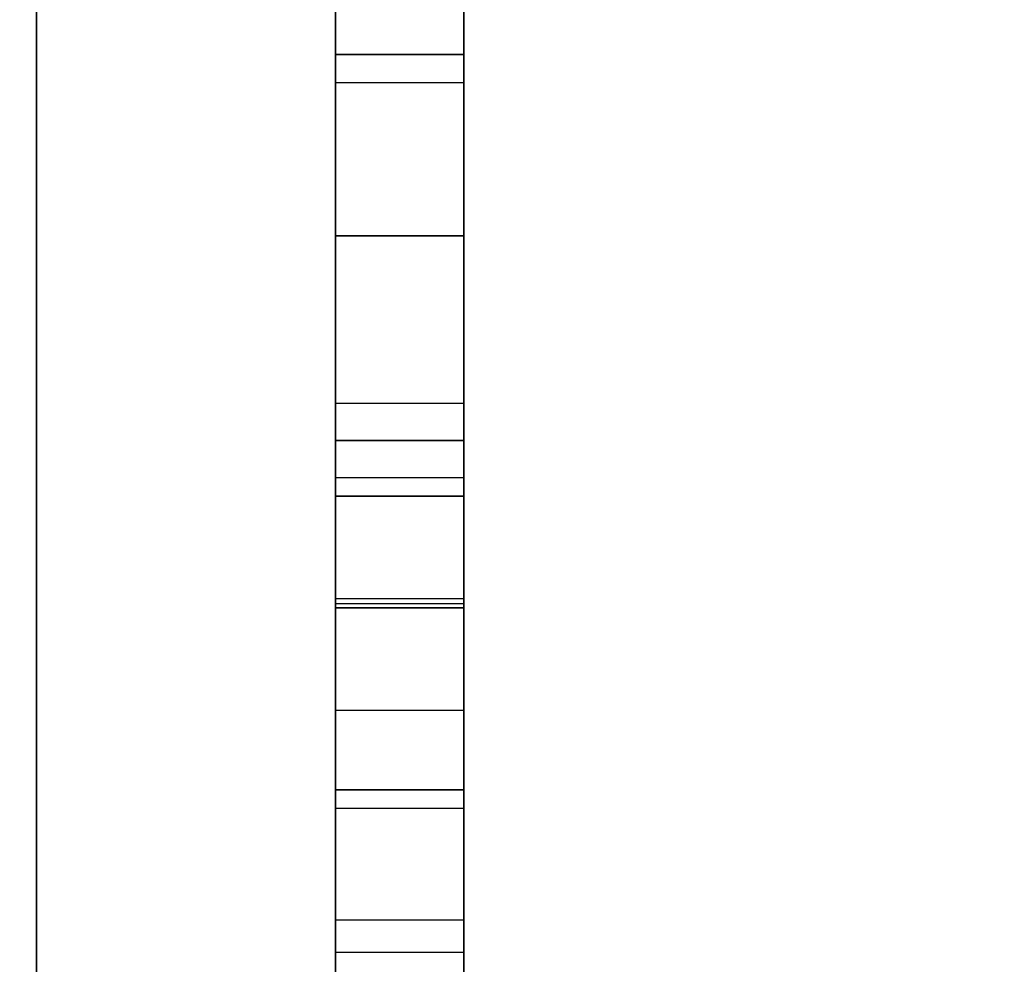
# Model space of a CAD drawing. Header units: millimetres. Extents: x 0 to 1524, y 0 to 1016.
# Tile 321 of 352: x 1394.261 to 1394.492, y 410.017 to 410.238. Entities that reach past the tile are written whole.
import ezdxf

# ---------------------------------------------------------------- set-up
doc = ezdxf.new("R2010")
doc.units = ezdxf.units.MM
doc.header["$LTSCALE"] = 83.82
doc.layers.get('0').update_dxf_attribs({"linetype": 'CONTINUOUS'})
doc.styles.get("Standard").update_dxf_attribs({"font": 'txt', "width": 0.8})
doc.dimstyles.new('DIMSTYLE_1', dxfattribs={"dimtxt": 15, "dimasz": 12, "dimexe": 0.18, "dimexo": 0.0625, "dimgap": 0.09, "dimtad": 1, "dimzin": 0, "dimdsep": 46, "dimtxsty": 'STANDARD', "dimblk": 'CLOSED', "dimblk1": 'CLOSED', "dimblk2": 'CLOSED', "dimcen": 0.09, "dimadec": 0, "dimazin": 0, "dimtp": 0.01, "dimtm": 0.01, "dimtfac": 1, "dimtofl": 0, "dimtmove": 0, "dimatfit": 3, "dimldrblk": 'CLOSED', "dimfxl": 1, "dimtolj": 1, "dimtzin": 0, "dimarcsym": 0})

# ---------------------------------------------------------------- blocks, each defined once
blk = doc.blocks.new('_CLOSED')
at = {"color": 0, "linetype": 'BYBLOCK'}
for p, q in [((0, 0), (-1, 0.208333)), ((-1, 0.208333), (-1, -0.208333)), ((-1, -0.208333), (0, 0)), ((-1, 0), (0, 0))]:
    blk.add_line(p, q, dxfattribs=at)
blk = doc.blocks.new('*D5')
at = {"color": 2, "linetype": 'CONTINUOUS'}
for p, q in [((1198.14537, 405.55665), (1198.14537, 520.52834)), ((1416.10397, 413.01746), (1416.10397, 520.52834)), ((1198.14537, 519.52834), (1307.12467, 519.52834)), ((1416.10397, 519.52834), (1307.12467, 519.52834))]:
    blk.add_line(p, q, dxfattribs=at)
at = {"color": 2, "linetype": 'CONTINUOUS', "xscale": 12, "yscale": 12, "zscale": 12, "rotation": 180}
blk.add_blockref('_CLOSED', (1198.14537, 519.52834), dxfattribs=at)
at = {"color": 2, "linetype": 'CONTINUOUS', "xscale": 12, "yscale": 12, "zscale": 12}
blk.add_blockref('_CLOSED', (1416.10397, 519.52834), dxfattribs=at)

msp = doc.modelspace()

# ---------------------------------------------------------------- linework, layer by layer
at = {"color": 6, "linetype": 'CONTINUOUS'}
for p, q in [((1394.26537, 409.50665), (1394.26537, 411.15665)), ((1394.26537, 411.15665), (1394.26537, 409.80665)), ((1394.26537, 409.80665), (1394.26537, 411.15665)), ((1394.26537, 411.15665), (1394.26537, 409.50665)), ((1394.26537, 409.50665), (1394.26537, 411.15665)), ((1394.26537, 411.15665), (1394.26537, 409.80665)), ((1394.26537, 409.80665), (1394.26537, 411.15665)), ((1394.26537, 411.15665), (1394.26537, 409.50665)), ((1394.26537, 409.50665), (1394.26537, 411.15665)), ((1394.26537, 411.15665), (1394.26537, 409.80665)), ((1394.26537, 409.80665), (1394.26537, 411.15665)), ((1394.26537, 411.15665), (1394.26537, 409.50665)), ((1394.26537, 409.50665), (1394.26537, 411.15665)), ((1394.26537, 411.15665), (1394.26537, 409.80665)), ((1394.26537, 409.80665), (1394.26537, 411.15665)), ((1394.26537, 411.15665), (1394.26537, 409.50665)), ((1394.36537, 409.50665), (1394.36537, 411.10665)), ((1394.36537, 411.10665), (1394.36537, 409.50665)), ((1394.36537, 409.50665), (1394.36537, 411.10665)), ((1394.36537, 411.10665), (1394.36537, 409.50665)), ((1394.36537, 409.50665), (1394.36537, 411.10665)), ((1394.36537, 411.10665), (1394.36537, 409.50665)), ((1394.36537, 409.50665), (1394.36537, 411.10665)), ((1394.36537, 411.10665), (1394.36537, 409.50665)), ((1394.33537, 410.65765), (1394.33537, 410.10256)), ((1394.33537, 410.65765), (1394.33537, 410.10256)), ((1394.33537, 410.65765), (1394.33537, 410.10256)), ((1394.33537, 410.65765), (1394.33537, 410.10256)), ((1394.36537, 410.10256), (1394.36537, 410.65765)), ((1394.36537, 410.10256), (1394.36537, 410.65765)), ((1394.36537, 410.10256), (1394.36537, 410.65765)), ((1394.36537, 410.10256), (1394.36537, 410.65765)), ((1394.33537, 410.52803), (1394.33537, 410.10046)), ((1394.33537, 410.10046), (1394.33537, 410.52803)), ((1394.33537, 410.52803), (1394.33537, 410.10046)), ((1394.33537, 410.10046), (1394.33537, 410.52803)), ((1394.33537, 410.52803), (1394.33537, 410.10046)), ((1394.33537, 410.10046), (1394.33537, 410.52803)), ((1394.33537, 410.52803), (1394.33537, 410.10046)), ((1394.33537, 410.10046), (1394.33537, 410.52803)), ((1394.36537, 410.52803), (1394.36537, 410.10046)), ((1394.36537, 410.52803), (1394.36537, 410.10046)), ((1394.36537, 410.52803), (1394.36537, 410.10046)), ((1394.36537, 410.52803), (1394.36537, 410.10046)), ((1394.36537, 410.52803), (1394.36537, 410.10046)), ((1394.36537, 410.52803), (1394.36537, 410.10046)), ((1394.36537, 410.52803), (1394.36537, 410.10046)), ((1394.36537, 410.52803), (1394.36537, 410.10046)), ((1394.33537, 409.97857), (1394.33537, 410.50094)), ((1394.33537, 409.97857), (1394.33537, 410.50094)), ((1394.33537, 409.97857), (1394.33537, 410.50094)), ((1394.33537, 409.97857), (1394.33537, 410.50094)), ((1394.36537, 409.97857), (1394.36537, 410.50094)), ((1394.36537, 409.97857), (1394.36537, 410.50094)), ((1394.36537, 409.97857), (1394.36537, 410.50094)), ((1394.36537, 409.97857), (1394.36537, 410.50094)), ((1394.33537, 410.14834), (1394.33537, 410.4421)), ((1394.33537, 410.14834), (1394.33537, 410.4421)), ((1394.33537, 410.14834), (1394.33537, 410.4421)), ((1394.33537, 410.14834), (1394.33537, 410.4421)), ((1394.33537, 410.14834), (1394.33537, 410.4421)), ((1394.33537, 410.14834), (1394.33537, 410.4421)), ((1394.33537, 410.14834), (1394.33537, 410.4421)), ((1394.33537, 410.14834), (1394.33537, 410.4421)), ((1394.36537, 410.4421), (1394.36537, 410.14834)), ((1394.36537, 410.4421), (1394.36537, 410.14834)), ((1394.36537, 410.4421), (1394.36537, 410.14834)), ((1394.36537, 410.4421), (1394.36537, 410.14834)), ((1394.36537, 410.4421), (1394.36537, 410.14834)), ((1394.36537, 410.4421), (1394.36537, 410.14834)), ((1394.36537, 410.4421), (1394.36537, 410.14834)), ((1394.36537, 410.4421), (1394.36537, 410.14834)), ((1394.33537, 410.39969), (1394.33537, 410.07644)), ((1394.33537, 410.39969), (1394.33537, 410.07644)), ((1394.33537, 410.39969), (1394.33537, 410.07644)), ((1394.33537, 410.39969), (1394.33537, 410.07644)), ((1394.33537, 410.39969), (1394.33537, 410.07644)), ((1394.33537, 410.39969), (1394.33537, 410.07644)), ((1394.33537, 410.39969), (1394.33537, 410.07644)), ((1394.33537, 410.39969), (1394.33537, 410.07644)), ((1394.36537, 410.07644), (1394.36537, 410.39969)), ((1394.36537, 410.07644), (1394.36537, 410.39969)), ((1394.36537, 410.07644), (1394.36537, 410.39969)), ((1394.36537, 410.07644), (1394.36537, 410.39969)), ((1394.36537, 410.07644), (1394.36537, 410.39969)), ((1394.36537, 410.07644), (1394.36537, 410.39969)), ((1394.36537, 410.07644), (1394.36537, 410.39969)), ((1394.36537, 410.07644), (1394.36537, 410.39969)), ((1394.33537, 410.13964), (1394.33537, 410.28426)), ((1394.33537, 410.13964), (1394.33537, 410.28426)), ((1394.33537, 410.13964), (1394.33537, 410.28426)), ((1394.33537, 410.13964), (1394.33537, 410.28426)), ((1394.33537, 410.13964), (1394.33537, 410.28426)), ((1394.33537, 410.13964), (1394.33537, 410.28426)), ((1394.33537, 410.13964), (1394.33537, 410.28426)), ((1394.33537, 410.13964), (1394.33537, 410.28426)), ((1394.36537, 410.28426), (1394.36537, 410.13964)), ((1394.36537, 410.28426), (1394.36537, 410.13964)), ((1394.36537, 410.28426), (1394.36537, 410.13964)), ((1394.36537, 410.28426), (1394.36537, 410.13964)), ((1394.36537, 410.28426), (1394.36537, 410.13964)), ((1394.36537, 410.28426), (1394.36537, 410.13964)), ((1394.36537, 410.28426), (1394.36537, 410.13964)), ((1394.36537, 410.28426), (1394.36537, 410.13964)), ((1394.33537, 410.26383), (1394.33537, 410.22331)), ((1394.33537, 410.26383), (1394.33537, 410.22331)), ((1394.33537, 410.26383), (1394.33537, 410.22331)), ((1394.33537, 410.26383), (1394.33537, 410.22331)), ((1394.36537, 410.22331), (1394.36537, 410.26383)), ((1394.36537, 410.22331), (1394.36537, 410.26383)), ((1394.36537, 410.22331), (1394.36537, 410.26383)), ((1394.36537, 410.22331), (1394.36537, 410.26383)), ((1394.33537, 410.10143), (1394.33537, 410.26039)), ((1394.33537, 410.10143), (1394.33537, 410.26039)), ((1394.33537, 410.10143), (1394.33537, 410.26039)), ((1394.33537, 410.10143), (1394.33537, 410.26039)), ((1394.36537, 410.26039), (1394.36537, 410.10143)), ((1394.36537, 410.26039), (1394.36537, 410.10143)), ((1394.36537, 410.26039), (1394.36537, 410.10143)), ((1394.36537, 410.26039), (1394.36537, 410.10143)), ((1394.33537, 410.24621), (1394.33537, 410.13964)), ((1394.33537, 410.24621), (1394.33537, 410.13964)), ((1394.33537, 410.24621), (1394.33537, 410.13964)), ((1394.33537, 410.24621), (1394.33537, 410.13964)), ((1394.33537, 410.24621), (1394.33537, 410.13964)), ((1394.33537, 410.24621), (1394.33537, 410.13964)), ((1394.33537, 410.24621), (1394.33537, 410.13964)), ((1394.33537, 410.24621), (1394.33537, 410.13964)), ((1394.36537, 410.13964), (1394.36537, 410.24621)), ((1394.36537, 410.13964), (1394.36537, 410.24621)), ((1394.36537, 410.13964), (1394.36537, 410.24621)), ((1394.36537, 410.13964), (1394.36537, 410.24621)), ((1394.36537, 410.13964), (1394.36537, 410.24621)), ((1394.36537, 410.13964), (1394.36537, 410.24621)), ((1394.36537, 410.13964), (1394.36537, 410.24621)), ((1394.36537, 410.13964), (1394.36537, 410.24621)), ((1394.33537, 410.22992), (1394.33537, 410.13093)), ((1394.33537, 410.22992), (1394.33537, 410.13093)), ((1394.33537, 410.18752), (1394.33537, 410.22992)), ((1394.36537, 410.22992), (1394.33537, 410.22992)), ((1394.33537, 410.22992), (1394.33537, 410.13093)), ((1394.33537, 410.22992), (1394.33537, 410.13093)), ((1394.33537, 410.18752), (1394.33537, 410.22992)), ((1394.36537, 410.22992), (1394.33537, 410.22992)), ((1394.33537, 410.22992), (1394.33537, 410.13093)), ((1394.33537, 410.22992), (1394.33537, 410.13093)), ((1394.33537, 410.18752), (1394.33537, 410.22992)), ((1394.36537, 410.22992), (1394.33537, 410.22992)), ((1394.33537, 410.22992), (1394.33537, 410.13093)), ((1394.33537, 410.22992), (1394.33537, 410.13093)), ((1394.33537, 410.18752), (1394.33537, 410.22992)), ((1394.36537, 410.22992), (1394.33537, 410.22992)), ((1394.36537, 410.13093), (1394.36537, 410.22992)), ((1394.36537, 410.22992), (1394.36537, 410.18752)), ((1394.36537, 410.13093), (1394.36537, 410.22992)), ((1394.36537, 410.13093), (1394.36537, 410.22992)), ((1394.36537, 410.22992), (1394.36537, 410.18752)), ((1394.36537, 410.13093), (1394.36537, 410.22992)), ((1394.36537, 410.13093), (1394.36537, 410.22992)), ((1394.36537, 410.22992), (1394.36537, 410.18752)), ((1394.36537, 410.13093), (1394.36537, 410.22992)), ((1394.36537, 410.13093), (1394.36537, 410.22992)), ((1394.36537, 410.22992), (1394.36537, 410.18752)), ((1394.36537, 410.13093), (1394.36537, 410.22992)), ((1394.33537, 410.22331), (1394.33537, 410.05354)), ((1394.36537, 410.22331), (1394.33537, 410.22331)), ((1394.33537, 410.22331), (1394.33537, 410.05354)), ((1394.36537, 410.22331), (1394.33537, 410.22331)), ((1394.33537, 410.22331), (1394.33537, 410.05354)), ((1394.36537, 410.22331), (1394.33537, 410.22331)), ((1394.33537, 410.22331), (1394.33537, 410.05354)), ((1394.36537, 410.22331), (1394.33537, 410.22331)), ((1394.36537, 410.05354), (1394.36537, 410.22331)), ((1394.36537, 410.05354), (1394.36537, 410.22331)), ((1394.36537, 410.05354), (1394.36537, 410.22331)), ((1394.36537, 410.05354), (1394.36537, 410.22331)), ((1394.33537, 410.12658), (1394.33537, 410.18752)), ((1394.33537, 410.12658), (1394.33537, 410.18752)), ((1394.33537, 410.12658), (1394.33537, 410.18752)), ((1394.33537, 410.12658), (1394.33537, 410.18752)), ((1394.36537, 410.18752), (1394.36537, 410.12658)), ((1394.36537, 410.18752), (1394.36537, 410.12658)), ((1394.36537, 410.18752), (1394.36537, 410.12658)), ((1394.36537, 410.18752), (1394.36537, 410.12658)), ((1394.33537, 409.90022), (1394.33537, 410.14834)), ((1394.33537, 410.14834), (1394.36537, 410.14834)), ((1394.33537, 409.90022), (1394.33537, 410.14834)), ((1394.33537, 410.14834), (1394.36537, 410.14834)), ((1394.33537, 409.90022), (1394.33537, 410.14834)), ((1394.33537, 410.14834), (1394.36537, 410.14834)), ((1394.33537, 409.90022), (1394.33537, 410.14834)), ((1394.33537, 410.14834), (1394.36537, 410.14834)), ((1394.33537, 409.90022), (1394.33537, 410.14834)), ((1394.33537, 410.14834), (1394.36537, 410.14834)), ((1394.33537, 409.90022), (1394.33537, 410.14834)), ((1394.33537, 410.14834), (1394.36537, 410.14834)), ((1394.33537, 409.90022), (1394.33537, 410.14834)), ((1394.33537, 410.14834), (1394.36537, 410.14834)), ((1394.33537, 409.90022), (1394.33537, 410.14834)), ((1394.33537, 410.14834), (1394.36537, 410.14834)), ((1394.36537, 410.14834), (1394.36537, 409.90022)), ((1394.36537, 410.14834), (1394.36537, 409.90022)), ((1394.36537, 410.14834), (1394.36537, 409.90022)), ((1394.36537, 410.14834), (1394.36537, 409.90022)), ((1394.36537, 410.14834), (1394.36537, 409.90022)), ((1394.36537, 410.14834), (1394.36537, 409.90022)), ((1394.36537, 410.14834), (1394.36537, 409.90022)), ((1394.36537, 410.14834), (1394.36537, 409.90022)), ((1394.36537, 410.13964), (1394.33537, 410.13964)), ((1394.33537, 410.01985), (1394.33537, 410.13964)), ((1394.36537, 410.13964), (1394.33537, 410.13964)), ((1394.33537, 410.01985), (1394.33537, 410.13964)), ((1394.36537, 410.13964), (1394.33537, 410.13964)), ((1394.33537, 410.01985), (1394.33537, 410.13964)), ((1394.36537, 410.13964), (1394.33537, 410.13964)), ((1394.33537, 410.01985), (1394.33537, 410.13964)), ((1394.36537, 410.13964), (1394.36537, 410.01985)), ((1394.36537, 410.13964), (1394.36537, 410.01985)), ((1394.36537, 410.13964), (1394.36537, 410.01985)), ((1394.36537, 410.13964), (1394.36537, 410.01985)), ((1394.33537, 410.13093), (1394.33537, 409.9905)), ((1394.36537, 410.13093), (1394.33537, 410.13093)), ((1394.33537, 410.13093), (1394.33537, 409.9905)), ((1394.36537, 410.13093), (1394.33537, 410.13093)), ((1394.33537, 410.13093), (1394.33537, 409.9905)), ((1394.36537, 410.13093), (1394.33537, 410.13093)), ((1394.33537, 410.13093), (1394.33537, 409.9905)), ((1394.36537, 410.13093), (1394.33537, 410.13093)), ((1394.33537, 410.13093), (1394.33537, 409.9905)), ((1394.36537, 410.13093), (1394.33537, 410.13093)), ((1394.33537, 410.13093), (1394.33537, 409.9905)), ((1394.36537, 410.13093), (1394.33537, 410.13093)), ((1394.33537, 410.13093), (1394.33537, 409.9905)), ((1394.36537, 410.13093), (1394.33537, 410.13093)), ((1394.33537, 410.13093), (1394.33537, 409.9905)), ((1394.36537, 410.13093), (1394.33537, 410.13093)), ((1394.36537, 409.9905), (1394.36537, 410.13093)), ((1394.36537, 409.9905), (1394.36537, 410.13093)), ((1394.36537, 409.9905), (1394.36537, 410.13093)), ((1394.36537, 409.9905), (1394.36537, 410.13093)), ((1394.36537, 409.9905), (1394.36537, 410.13093)), ((1394.36537, 409.9905), (1394.36537, 410.13093)), ((1394.36537, 409.9905), (1394.36537, 410.13093)), ((1394.36537, 409.9905), (1394.36537, 410.13093)), ((1394.33537, 410.02742), (1394.33537, 410.12658)), ((1394.33537, 410.02742), (1394.33537, 410.12658)), ((1394.33537, 410.02742), (1394.33537, 410.12658)), ((1394.33537, 410.02742), (1394.33537, 410.12658)), ((1394.36537, 410.12658), (1394.36537, 410.02742)), ((1394.36537, 410.12658), (1394.36537, 410.02742)), ((1394.36537, 410.12658), (1394.36537, 410.02742)), ((1394.36537, 410.12658), (1394.36537, 410.02742)), ((1394.36537, 410.10143), (1394.33537, 410.10143)), ((1394.33537, 409.90231), (1394.33537, 410.10143)), ((1394.36537, 410.10143), (1394.33537, 410.10143)), ((1394.33537, 409.90231), (1394.33537, 410.10143)), ((1394.36537, 410.10143), (1394.33537, 410.10143)), ((1394.33537, 409.90231), (1394.33537, 410.10143)), ((1394.36537, 410.10143), (1394.33537, 410.10143)), ((1394.33537, 409.90231), (1394.33537, 410.10143)), ((1394.36537, 410.10143), (1394.36537, 409.90231)), ((1394.36537, 410.10143), (1394.36537, 409.90231)), ((1394.36537, 410.10143), (1394.36537, 409.90231)), ((1394.36537, 410.10143), (1394.36537, 409.90231)), ((1394.36537, 410.10046), (1394.33537, 410.10046)), ((1394.36537, 410.10046), (1394.33537, 410.10046)), ((1394.36537, 410.10046), (1394.33537, 410.10046)), ((1394.36537, 410.10046), (1394.33537, 410.10046)), ((1394.36537, 410.10046), (1394.33537, 410.10046)), ((1394.36537, 410.10046), (1394.33537, 410.10046)), ((1394.36537, 410.10046), (1394.33537, 410.10046)), ((1394.36537, 410.10046), (1394.33537, 410.10046)), ((1394.33537, 410.07644), (1394.33537, 409.84572)), ((1394.36537, 410.07644), (1394.33537, 410.07644)), ((1394.33537, 410.07644), (1394.33537, 409.84572)), ((1394.36537, 410.07644), (1394.33537, 410.07644)), ((1394.33537, 410.07644), (1394.33537, 409.84572)), ((1394.36537, 410.07644), (1394.33537, 410.07644)), ((1394.33537, 410.07644), (1394.33537, 409.84572)), ((1394.36537, 410.07644), (1394.33537, 410.07644)), ((1394.33537, 410.07644), (1394.33537, 409.84572)), ((1394.36537, 410.07644), (1394.33537, 410.07644)), ((1394.33537, 410.07644), (1394.33537, 409.84572)), ((1394.36537, 410.07644), (1394.33537, 410.07644)), ((1394.33537, 410.07644), (1394.33537, 409.84572)), ((1394.36537, 410.07644), (1394.33537, 410.07644)), ((1394.33537, 410.07644), (1394.33537, 409.84572)), ((1394.36537, 410.07644), (1394.33537, 410.07644)), ((1394.36537, 409.84572), (1394.36537, 410.07644)), ((1394.36537, 409.84572), (1394.36537, 410.07644)), ((1394.36537, 409.84572), (1394.36537, 410.07644)), ((1394.36537, 409.84572), (1394.36537, 410.07644)), ((1394.36537, 409.84572), (1394.36537, 410.07644)), ((1394.36537, 409.84572), (1394.36537, 410.07644)), ((1394.36537, 409.84572), (1394.36537, 410.07644)), ((1394.36537, 409.84572), (1394.36537, 410.07644)), ((1394.33537, 410.0579), (1394.33537, 409.84024)), ((1394.36537, 410.0579), (1394.33537, 410.0579)), ((1394.33537, 410.0579), (1394.33537, 409.84024)), ((1394.36537, 410.0579), (1394.33537, 410.0579)), ((1394.33537, 410.0579), (1394.33537, 409.84024)), ((1394.36537, 410.0579), (1394.33537, 410.0579)), ((1394.33537, 410.0579), (1394.33537, 409.84024)), ((1394.36537, 410.0579), (1394.33537, 410.0579)), ((1394.36537, 410.0579), (1394.36537, 409.84024)), ((1394.36537, 410.0579), (1394.36537, 409.84024)), ((1394.36537, 410.0579), (1394.36537, 409.84024)), ((1394.36537, 410.0579), (1394.36537, 409.84024)), ((1394.33537, 409.90457), (1394.33537, 410.02742)), ((1394.33537, 409.90457), (1394.33537, 410.02742)), ((1394.36537, 410.02742), (1394.33537, 410.02742)), ((1394.33537, 409.90457), (1394.33537, 410.02742)), ((1394.33537, 409.90457), (1394.33537, 410.02742)), ((1394.36537, 410.02742), (1394.33537, 410.02742)), ((1394.33537, 409.90457), (1394.33537, 410.02742)), ((1394.33537, 409.90457), (1394.33537, 410.02742)), ((1394.36537, 410.02742), (1394.33537, 410.02742)), ((1394.33537, 409.90457), (1394.33537, 410.02742)), ((1394.33537, 409.90457), (1394.33537, 410.02742)), ((1394.36537, 410.02742), (1394.33537, 410.02742)), ((1394.36537, 410.02742), (1394.36537, 409.90457)), ((1394.36537, 410.02742), (1394.36537, 409.90457)), ((1394.36537, 410.02742), (1394.36537, 409.90457)), ((1394.36537, 410.02742), (1394.36537, 409.90457)), ((1394.36537, 410.02742), (1394.36537, 409.90457)), ((1394.36537, 410.02742), (1394.36537, 409.90457)), ((1394.36537, 410.02742), (1394.36537, 409.90457)), ((1394.36537, 410.02742), (1394.36537, 409.90457)), ((1394.36537, 410.01985), (1394.33537, 410.01985)), ((1394.33537, 409.90022), (1394.33537, 410.01985)), ((1394.36537, 410.01985), (1394.33537, 410.01985)), ((1394.33537, 409.90022), (1394.33537, 410.01985)), ((1394.36537, 410.01985), (1394.33537, 410.01985)), ((1394.33537, 409.90022), (1394.33537, 410.01985)), ((1394.36537, 410.01985), (1394.33537, 410.01985)), ((1394.33537, 409.90022), (1394.33537, 410.01985)), ((1394.36537, 410.01985), (1394.36537, 409.90022)), ((1394.36537, 410.01985), (1394.36537, 409.90022)), ((1394.36537, 410.01985), (1394.36537, 409.90022)), ((1394.36537, 410.01985), (1394.36537, 409.90022))]:
    msp.add_line(p, q, dxfattribs=at)
at = {"color": 7, "linetype": 'CONTINUOUS'}
for p, q in [((1394.33537, 410.10046), (1394.33537, 410.65765)), ((1394.33537, 410.10046), (1394.33537, 410.65765)), ((1394.33537, 410.10046), (1394.33537, 410.65765)), ((1394.33537, 410.10046), (1394.33537, 410.65765)), ((1394.36537, 410.65765), (1394.36537, 410.10046)), ((1394.36537, 410.65765), (1394.36537, 410.10046)), ((1394.36537, 410.65765), (1394.36537, 410.10046)), ((1394.36537, 410.65765), (1394.36537, 410.10046)), ((1394.33537, 410.50094), (1394.33537, 409.97857)), ((1394.33537, 410.50094), (1394.33537, 409.97857)), ((1394.33537, 410.50094), (1394.33537, 409.97857)), ((1394.33537, 410.50094), (1394.33537, 409.97857)), ((1394.36537, 409.97857), (1394.36537, 410.50094)), ((1394.36537, 409.97857), (1394.36537, 410.50094)), ((1394.36537, 409.97857), (1394.36537, 410.50094)), ((1394.36537, 409.97857), (1394.36537, 410.50094)), ((1394.33537, 410.18752), (1394.33537, 410.22992)), ((1394.33537, 410.22992), (1394.36537, 410.22992)), ((1394.33537, 410.18752), (1394.33537, 410.22992)), ((1394.33537, 410.22992), (1394.36537, 410.22992)), ((1394.33537, 410.18752), (1394.33537, 410.22992)), ((1394.33537, 410.22992), (1394.36537, 410.22992)), ((1394.33537, 410.18752), (1394.33537, 410.22992)), ((1394.33537, 410.22992), (1394.36537, 410.22992)), ((1394.36537, 410.22992), (1394.36537, 410.18752)), ((1394.36537, 410.22992), (1394.36537, 410.18752)), ((1394.36537, 410.22992), (1394.36537, 410.18752)), ((1394.36537, 410.22992), (1394.36537, 410.18752)), ((1394.36537, 410.18752), (1394.33537, 410.18752)), ((1394.33537, 410.12658), (1394.33537, 410.18752)), ((1394.33537, 410.18752), (1394.36537, 410.18752)), ((1394.36537, 410.18752), (1394.33537, 410.18752)), ((1394.33537, 410.12658), (1394.33537, 410.18752)), ((1394.33537, 410.18752), (1394.36537, 410.18752)), ((1394.36537, 410.18752), (1394.33537, 410.18752)), ((1394.33537, 410.12658), (1394.33537, 410.18752)), ((1394.33537, 410.18752), (1394.36537, 410.18752)), ((1394.36537, 410.18752), (1394.33537, 410.18752)), ((1394.33537, 410.12658), (1394.33537, 410.18752)), ((1394.33537, 410.18752), (1394.36537, 410.18752)), ((1394.36537, 410.18752), (1394.36537, 410.12658)), ((1394.36537, 410.18752), (1394.36537, 410.12658)), ((1394.36537, 410.18752), (1394.36537, 410.12658)), ((1394.36537, 410.18752), (1394.36537, 410.12658)), ((1394.33537, 410.13964), (1394.36537, 410.13964)), ((1394.33537, 410.01985), (1394.33537, 410.13964)), ((1394.33537, 410.13964), (1394.33537, 410.01436)), ((1394.36537, 410.13964), (1394.33537, 410.13964)), ((1394.33537, 410.13964), (1394.33537, 410.01436)), ((1394.36537, 410.13964), (1394.33537, 410.13964)), ((1394.33537, 410.13964), (1394.36537, 410.13964)), ((1394.33537, 410.01985), (1394.33537, 410.13964)), ((1394.33537, 410.13964), (1394.33537, 410.01436)), ((1394.36537, 410.13964), (1394.33537, 410.13964)), ((1394.33537, 410.13964), (1394.33537, 410.01436)), ((1394.36537, 410.13964), (1394.33537, 410.13964)), ((1394.33537, 410.13964), (1394.36537, 410.13964)), ((1394.33537, 410.01985), (1394.33537, 410.13964)), ((1394.33537, 410.13964), (1394.33537, 410.01436)), ((1394.36537, 410.13964), (1394.33537, 410.13964)), ((1394.33537, 410.13964), (1394.33537, 410.01436)), ((1394.36537, 410.13964), (1394.33537, 410.13964)), ((1394.33537, 410.13964), (1394.36537, 410.13964)), ((1394.33537, 410.01985), (1394.33537, 410.13964)), ((1394.33537, 410.13964), (1394.33537, 410.01436)), ((1394.36537, 410.13964), (1394.33537, 410.13964)), ((1394.33537, 410.13964), (1394.33537, 410.01436)), ((1394.36537, 410.13964), (1394.33537, 410.13964)), ((1394.36537, 410.13964), (1394.36537, 410.01985)), ((1394.36537, 410.01436), (1394.36537, 410.13964)), ((1394.36537, 410.01436), (1394.36537, 410.13964)), ((1394.36537, 410.13964), (1394.36537, 410.01985)), ((1394.36537, 410.01436), (1394.36537, 410.13964)), ((1394.36537, 410.01436), (1394.36537, 410.13964)), ((1394.36537, 410.13964), (1394.36537, 410.01985)), ((1394.36537, 410.01436), (1394.36537, 410.13964)), ((1394.36537, 410.01436), (1394.36537, 410.13964)), ((1394.36537, 410.13964), (1394.36537, 410.01985)), ((1394.36537, 410.01436), (1394.36537, 410.13964)), ((1394.36537, 410.01436), (1394.36537, 410.13964)), ((1394.33537, 410.02742), (1394.33537, 410.12658)), ((1394.33537, 410.12658), (1394.36537, 410.12658)), ((1394.36537, 410.12658), (1394.33537, 410.12658)), ((1394.33537, 410.02742), (1394.33537, 410.12658)), ((1394.33537, 410.12658), (1394.36537, 410.12658)), ((1394.36537, 410.12658), (1394.33537, 410.12658)), ((1394.33537, 410.02742), (1394.33537, 410.12658)), ((1394.33537, 410.12658), (1394.36537, 410.12658)), ((1394.36537, 410.12658), (1394.33537, 410.12658)), ((1394.33537, 410.02742), (1394.33537, 410.12658)), ((1394.33537, 410.12658), (1394.36537, 410.12658)), ((1394.36537, 410.12658), (1394.33537, 410.12658)), ((1394.36537, 410.12658), (1394.36537, 410.02742)), ((1394.36537, 410.12658), (1394.36537, 410.02742)), ((1394.36537, 410.12658), (1394.36537, 410.02742)), ((1394.36537, 410.12658), (1394.36537, 410.02742)), ((1394.33537, 410.10256), (1394.33537, 410.0579)), ((1394.36537, 410.10256), (1394.33537, 410.10256)), ((1394.33537, 410.10256), (1394.33537, 410.0579)), ((1394.36537, 410.10256), (1394.33537, 410.10256)), ((1394.33537, 410.10256), (1394.33537, 410.0579)), ((1394.36537, 410.10256), (1394.33537, 410.10256)), ((1394.33537, 410.10256), (1394.33537, 410.0579)), ((1394.36537, 410.10256), (1394.33537, 410.10256)), ((1394.36537, 410.0579), (1394.36537, 410.10256)), ((1394.36537, 410.0579), (1394.36537, 410.10256)), ((1394.36537, 410.0579), (1394.36537, 410.10256)), ((1394.36537, 410.0579), (1394.36537, 410.10256)), ((1394.33537, 410.10046), (1394.36537, 410.10046)), ((1394.36537, 410.10046), (1394.33537, 410.10046)), ((1394.33537, 410.0579), (1394.33537, 410.10046)), ((1394.33537, 410.10046), (1394.36537, 410.10046)), ((1394.36537, 410.10046), (1394.33537, 410.10046)), ((1394.33537, 410.0579), (1394.33537, 410.10046)), ((1394.33537, 410.10046), (1394.36537, 410.10046)), ((1394.36537, 410.10046), (1394.33537, 410.10046)), ((1394.33537, 410.0579), (1394.33537, 410.10046)), ((1394.33537, 410.10046), (1394.36537, 410.10046)), ((1394.36537, 410.10046), (1394.33537, 410.10046)), ((1394.33537, 410.0579), (1394.33537, 410.10046)), ((1394.36537, 410.10046), (1394.36537, 410.0579)), ((1394.36537, 410.10046), (1394.36537, 410.0579)), ((1394.36537, 410.10046), (1394.36537, 410.0579)), ((1394.36537, 410.10046), (1394.36537, 410.0579)), ((1394.33537, 409.84024), (1394.33537, 410.0579)), ((1394.33537, 410.0579), (1394.36537, 410.0579)), ((1394.36537, 410.0579), (1394.33537, 410.0579)), ((1394.33537, 410.0579), (1394.36537, 410.0579)), ((1394.33537, 409.84024), (1394.33537, 410.0579)), ((1394.33537, 410.0579), (1394.36537, 410.0579)), ((1394.36537, 410.0579), (1394.33537, 410.0579)), ((1394.33537, 410.0579), (1394.36537, 410.0579)), ((1394.33537, 409.84024), (1394.33537, 410.0579)), ((1394.33537, 410.0579), (1394.36537, 410.0579)), ((1394.36537, 410.0579), (1394.33537, 410.0579)), ((1394.33537, 410.0579), (1394.36537, 410.0579)), ((1394.33537, 409.84024), (1394.33537, 410.0579)), ((1394.33537, 410.0579), (1394.36537, 410.0579)), ((1394.36537, 410.0579), (1394.33537, 410.0579)), ((1394.33537, 410.0579), (1394.36537, 410.0579)), ((1394.36537, 410.0579), (1394.36537, 409.84024)), ((1394.36537, 410.0579), (1394.36537, 409.84024)), ((1394.36537, 410.0579), (1394.36537, 409.84024)), ((1394.36537, 410.0579), (1394.36537, 409.84024)), ((1394.33537, 410.05354), (1394.33537, 409.93069)), ((1394.36537, 410.05354), (1394.33537, 410.05354)), ((1394.33537, 410.05354), (1394.33537, 409.93069)), ((1394.36537, 410.05354), (1394.33537, 410.05354)), ((1394.33537, 410.05354), (1394.33537, 409.93069)), ((1394.36537, 410.05354), (1394.33537, 410.05354)), ((1394.33537, 410.05354), (1394.33537, 409.93069)), ((1394.36537, 410.05354), (1394.33537, 410.05354)), ((1394.36537, 409.93069), (1394.36537, 410.05354)), ((1394.36537, 409.93069), (1394.36537, 410.05354)), ((1394.36537, 409.93069), (1394.36537, 410.05354)), ((1394.36537, 409.93069), (1394.36537, 410.05354)), ((1394.36537, 410.02742), (1394.33537, 410.02742)), ((1394.36537, 410.02742), (1394.33537, 410.02742)), ((1394.36537, 410.02742), (1394.33537, 410.02742)), ((1394.36537, 410.02742), (1394.33537, 410.02742)), ((1394.33537, 409.90022), (1394.33537, 410.01985)), ((1394.33537, 409.90022), (1394.33537, 410.01985)), ((1394.33537, 409.90022), (1394.33537, 410.01985)), ((1394.33537, 409.90022), (1394.33537, 410.01985)), ((1394.36537, 410.01985), (1394.36537, 409.90022)), ((1394.36537, 410.01985), (1394.36537, 409.90022)), ((1394.36537, 410.01985), (1394.36537, 409.90022)), ((1394.36537, 410.01985), (1394.36537, 409.90022))]:
    msp.add_line(p, q, dxfattribs=at)

# ---------------------------------------------------------------- dimensions: what is measured, and where the dimension line sits
at = {"color": 2, "linetype": 'CONTINUOUS'}
dim = msp.add_linear_dim(base=(1198.14537, 519.52834), p1=(1416.10397, 413.01746), p2=(1198.14537, 405.55665), angle=180, dimstyle='DIMSTYLE_1', dxfattribs=at)
dim.commit()
dim.dimension.update_dxf_attribs({"geometry": '*D5', "text_midpoint": (1271.12467, 523.27834), "dimtype": 160})

doc.saveas('drawing.dxf')
